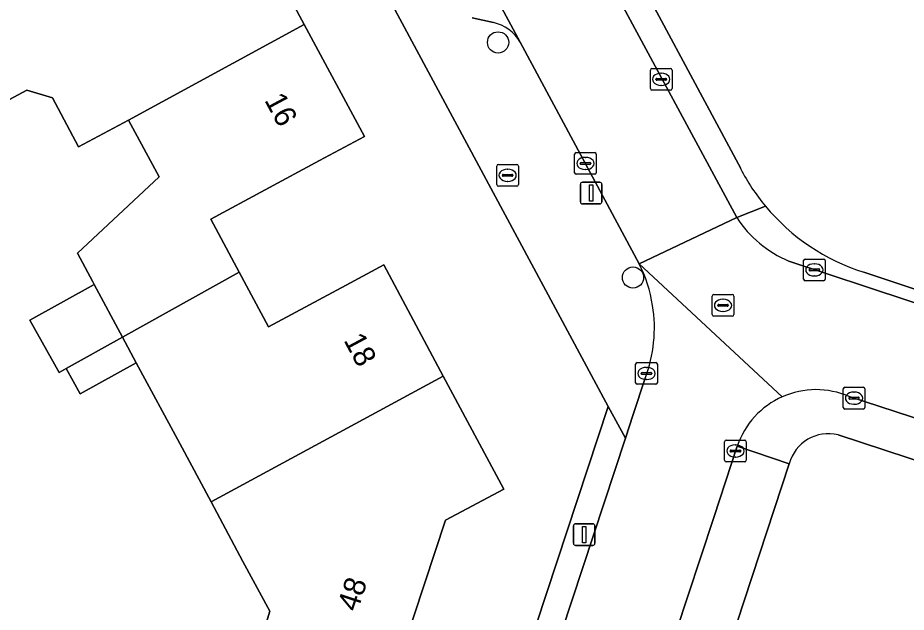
# Model space of a CAD drawing. Extents: x 157793 to 159380, y 380877 to 382313.
# Drawn here: x 159040.43 to 159081.36, y 381860.05 to 381887.43 of the extents above; entities that cross this region are included whole.
import ezdxf

# ---------------------------------------------------------------- set-up
doc = ezdxf.new("R2010")
doc.units = 0
for name, color, linetype in [('IMGEO_Boom', 7, 'Continuous'), ('IMGEO_Brandkraan', 7, 'Continuous'), ('IMGEO_Erf', 7, 'Continuous'), ('IMGEO_Kolk', 7, 'Continuous'), ('IMGEO_Lichtmast', 7, 'Continuous'), ('IMGEO_Pand', 7, 'Continuous'), ('IMGEO_Pand_nummerreeks', 7, 'Continuous'), ('IMGEO_Parkeervlak_open', 7, 'Continuous'), ('IMGEO_Rijbaan_lokaal_open', 7, 'Continuous'), ('IMGEO_Rioolput', 7, 'Continuous'), ('IMGEO_Voetpad_open', 7, 'Continuous')]:
    doc.layers.add(name, color=color, linetype=linetype)

msp = doc.modelspace()

# ---------------------------------------------------------------- linework, layer by layer
at = {"layer": 'IMGEO_Boom'}
for centre in [(159062.558, 381886.296), (159068.773, 381875.469)]:
    msp.add_circle(centre, 0.489, dxfattribs=at)
at = {"layer": 'IMGEO_Brandkraan'}
for p, q in [((159062.57, 381880.676), (159063.422, 381880.676)), ((159062.495, 381879.75), (159062.495, 381880.602)), ((159062.983, 381880.456), (159063.008, 381880.456)), ((159063.496, 381880.602), (159063.496, 381879.75)), ((159062.754, 381880.17), (159062.754, 381880.182)), ((159063.192, 381880.133), (159062.794, 381880.133)), ((159062.797, 381880.219), (159063.195, 381880.219)), ((159063.006, 381879.896), (159062.981, 381879.896)), ((159063.238, 381880.182), (159063.238, 381880.17)), ((159063.422, 381879.676), (159062.57, 381879.676))]:
    msp.add_line(p, q, dxfattribs=at)
for points in [[(159062.57, 381880.676), (159063.422, 381880.676)], [(159062.495, 381879.75), (159062.495, 381880.602)], [(159063.496, 381880.602), (159063.496, 381879.75)], [(159063.422, 381879.676), (159062.57, 381879.676)]]:
    msp.add_lwpolyline(points, dxfattribs=at)
for centre, radius, start, end in [((159062.572, 381880.6), 0.0765, 91.552, 178.448), ((159062.572, 381880.6), 0.0765, 91.552, 178.448), ((159063.42, 381880.6), 0.0765, 1.552, 88.448), ((159063.42, 381880.6), 0.0765, 1.552, 88.448), ((159062.794, 381880.179), 0.0403, 85.8775, 175.7526), ((159062.791, 381880.169), 0.0366, 178.938, 274.7102), ((159063.195, 381880.176), 0.043, 264.8664, 352.4533), ((159063.199, 381880.181), 0.0386, 1.7309, 96.639), ((159062.572, 381879.752), 0.0765, 181.552, 268.448), ((159062.572, 381879.752), 0.0765, 181.552, 268.448), ((159063.42, 381879.752), 0.0765, 271.552, 358.448), ((159063.42, 381879.752), 0.0765, 271.552, 358.448)]:
    msp.add_arc(centre, radius, start, end, dxfattribs=at)
for centre, major_axis, ratio, start_param, end_param in [((159062.982, 381880.176), (-0.387, 0.002), 0.722429, 4.712389, 7.853982), ((159063.007, 381880.176), (-0.39, 0.002), 0.717154, 1.570796, 4.712389)]:
    msp.add_ellipse(centre, major_axis=major_axis, ratio=ratio, start_param=start_param, end_param=end_param, dxfattribs=at)
at = {"layer": 'IMGEO_Erf'}
for points in [[(159025.575, 381970.098), (159029.284, 381963.195), (159036.342, 381950.061), (159037.883, 381947.194), (159073.734, 381880.482)], [(159053.464, 381826.611), (159067.636, 381869.523), (159028.437, 381942.42)], [(159042.023, 381883.74), (159040.843, 381884.095), (159037.812, 381882.467), (159035.329, 381887.087), (159038.797, 381888.943), (159037.446, 381891.456), (159040.054, 381892.857), (159037.308, 381897.968), (159034.579, 381903.047), (159031.946, 381901.632), (159028.526, 381899.794), (159027.128, 381902.395), (159025.776, 381904.911), (159029.54, 381906.933), (159026.796, 381912.044)], [(159039.419, 381905.732), (159042.678, 381907.482), (159045.408, 381902.413), (159048.196, 381897.236), (159044.937, 381895.485), (159042.903, 381894.392), (159044.224, 381891.934), (159045.566, 381889.436), (159047.601, 381890.529), (159050.86, 381892.28), (159053.63, 381887.118), (159056.396, 381881.964), (159054.326, 381880.852), (159049.317, 381878.161), (159050.628, 381875.72), (159051.982, 381873.2), (159055.562, 381875.123), (159057.288, 381876.05), (159060.032, 381870.93), (159062.82, 381865.728), (159060.131, 381864.292), (159056.758, 381854.055)], [(159050.758, 381855.862), (159052.035, 381860.103), (159050.805, 381862.392), (159049.335, 381865.134), (159047.892, 381867.819), (159045.89, 381871.545), (159043.307, 381870.106), (159042.654, 381871.278), (159042.329, 381871.097), (159040.989, 381873.502), (159043.952, 381875.152), (159043.888, 381875.272), (159043.177, 381876.596), (159046.936, 381880.104), (159045.531, 381882.719), (159043.233, 381881.488), (159042.023, 381883.74)], [(159079.402, 381875.72), (159087.1, 381873.15), (159094.163, 381870.797)], [(159085.348, 381808.976), (159083.016, 381809.738), (159084.36, 381813.853), (159086.702, 381813.089), (159102.25, 381860.329), (159100.945, 381860.757), (159078.224, 381868.217)], [(159075.974, 381866.892), (159059.531, 381816.868), (159045.688, 381774.756), (159071.299, 381766.292), (159071.386, 381766.556), (159068.822, 381767.383), (159069.694, 381770.085), (159072.274, 381769.253), (159085.348, 381808.976)]]:
    msp.add_lwpolyline(points, dxfattribs=at)
for centre, radius, start, end in [((159082.306, 381884.906), 9.647, 207.2961, 219.5758), ((159082.259, 381884.875), 9.59, 219.6134, 252.6686), ((159077.769, 381866.417), 1.857, 75.8109, 165.1758)]:
    msp.add_arc(centre, radius, start, end, dxfattribs=at)
at = {"layer": 'IMGEO_Kolk'}
for p, q in [((159069.573, 381884.172), (159069.573, 381885.024)), ((159069.648, 381885.098), (159070.5, 381885.098)), ((159070.061, 381884.878), (159070.086, 381884.878)), ((159070.574, 381885.024), (159070.574, 381884.172)), ((159069.832, 381884.592), (159069.832, 381884.604)), ((159070.27, 381884.555), (159069.872, 381884.555)), ((159069.875, 381884.641), (159070.273, 381884.641)), ((159070.316, 381884.604), (159070.316, 381884.592)), ((159070.5, 381884.098), (159069.648, 381884.098)), ((159070.084, 381884.318), (159070.059, 381884.318)), ((159066.081, 381880.297), (159066.081, 381881.149)), ((159066.156, 381881.223), (159067.008, 381881.223)), ((159067.082, 381881.149), (159067.082, 381880.297)), ((159066.34, 381880.717), (159066.34, 381880.729)), ((159066.778, 381880.68), (159066.38, 381880.68)), ((159066.383, 381880.766), (159066.781, 381880.766)), ((159066.569, 381881.003), (159066.594, 381881.003)), ((159066.824, 381880.729), (159066.824, 381880.717)), ((159066.592, 381880.443), (159066.567, 381880.443)), ((159067.008, 381880.223), (159066.156, 381880.223)), ((159076.63, 381875.394), (159076.63, 381876.246)), ((159076.705, 381876.32), (159077.557, 381876.32)), ((159077.631, 381876.246), (159077.631, 381875.394)), ((159076.889, 381875.814), (159076.889, 381875.826)), ((159077.327, 381875.777), (159076.929, 381875.777)), ((159076.932, 381875.863), (159077.33, 381875.863)), ((159077.118, 381876.1), (159077.143, 381876.1)), ((159077.373, 381875.826), (159077.373, 381875.814)), ((159077.557, 381875.32), (159076.705, 381875.32)), ((159077.141, 381875.54), (159077.116, 381875.54)), ((159068.894, 381870.626), (159068.894, 381871.478)), ((159068.969, 381871.552), (159069.821, 381871.552)), ((159069.382, 381871.332), (159069.407, 381871.332)), ((159069.895, 381871.478), (159069.895, 381870.626)), ((159069.153, 381871.046), (159069.153, 381871.058)), ((159069.591, 381871.009), (159069.193, 381871.009)), ((159069.196, 381871.095), (159069.594, 381871.095)), ((159069.637, 381871.058), (159069.637, 381871.046)), ((159069.821, 381870.552), (159068.969, 381870.552)), ((159069.405, 381870.772), (159069.38, 381870.772)), ((159078.532, 381870.413), (159079.384, 381870.413)), ((159078.457, 381869.487), (159078.457, 381870.339)), ((159078.945, 381870.193), (159078.97, 381870.193)), ((159079.458, 381870.339), (159079.458, 381869.487)), ((159078.716, 381869.907), (159078.716, 381869.919)), ((159079.154, 381869.87), (159078.756, 381869.87)), ((159078.759, 381869.956), (159079.157, 381869.956)), ((159078.968, 381869.633), (159078.943, 381869.633)), ((159079.2, 381869.919), (159079.2, 381869.907)), ((159079.384, 381869.413), (159078.532, 381869.413)), ((159073.068, 381867.98), (159073.92, 381867.98)), ((159072.993, 381867.054), (159072.993, 381867.906)), ((159073.481, 381867.76), (159073.506, 381867.76)), ((159073.994, 381867.906), (159073.994, 381867.054)), ((159073.252, 381867.474), (159073.252, 381867.486)), ((159073.69, 381867.437), (159073.292, 381867.437)), ((159073.295, 381867.523), (159073.693, 381867.523)), ((159073.504, 381867.2), (159073.479, 381867.2)), ((159073.736, 381867.486), (159073.736, 381867.474)), ((159073.92, 381866.98), (159073.068, 381866.98))]:
    msp.add_line(p, q, dxfattribs=at)
for points in [[(159069.573, 381884.172), (159069.573, 381885.024)], [(159069.648, 381885.098), (159070.5, 381885.098)], [(159070.574, 381885.024), (159070.574, 381884.172)], [(159070.5, 381884.098), (159069.648, 381884.098)], [(159066.081, 381880.297), (159066.081, 381881.149)], [(159066.156, 381881.223), (159067.008, 381881.223)], [(159067.082, 381881.149), (159067.082, 381880.297)], [(159067.008, 381880.223), (159066.156, 381880.223)], [(159076.63, 381875.394), (159076.63, 381876.246)], [(159076.705, 381876.32), (159077.557, 381876.32)], [(159077.631, 381876.246), (159077.631, 381875.394)], [(159077.557, 381875.32), (159076.705, 381875.32)], [(159068.894, 381870.626), (159068.894, 381871.478)], [(159068.969, 381871.552), (159069.821, 381871.552)], [(159069.895, 381871.478), (159069.895, 381870.626)], [(159069.821, 381870.552), (159068.969, 381870.552)], [(159078.532, 381870.413), (159079.384, 381870.413)], [(159078.457, 381869.487), (159078.457, 381870.339)], [(159079.458, 381870.339), (159079.458, 381869.487)], [(159079.384, 381869.413), (159078.532, 381869.413)], [(159073.068, 381867.98), (159073.92, 381867.98)], [(159072.993, 381867.054), (159072.993, 381867.906)], [(159073.994, 381867.906), (159073.994, 381867.054)], [(159073.92, 381866.98), (159073.068, 381866.98)]]:
    msp.add_lwpolyline(points, dxfattribs=at)
for centre, radius, start, end in [((159069.65, 381885.022), 0.0765, 91.552, 178.448), ((159069.65, 381885.022), 0.0765, 91.552, 178.448), ((159070.498, 381885.022), 0.0765, 1.552, 88.448), ((159070.498, 381885.022), 0.0765, 1.552, 88.448), ((159069.872, 381884.601), 0.0403, 85.8775, 175.7526), ((159069.869, 381884.591), 0.0366, 178.938, 274.7102), ((159070.273, 381884.598), 0.043, 264.8664, 352.4533), ((159070.277, 381884.603), 0.0386, 1.7309, 96.639), ((159069.65, 381884.174), 0.0765, 181.552, 268.448), ((159069.65, 381884.174), 0.0765, 181.552, 268.448), ((159070.498, 381884.174), 0.0765, 271.552, 358.448), ((159070.498, 381884.174), 0.0765, 271.552, 358.448), ((159066.158, 381881.147), 0.0765, 91.552, 178.448), ((159066.158, 381881.147), 0.0765, 91.552, 178.448), ((159067.006, 381881.147), 0.0765, 1.552, 88.448), ((159067.006, 381881.147), 0.0765, 1.552, 88.448), ((159066.38, 381880.726), 0.0403, 85.8775, 175.7526), ((159066.377, 381880.716), 0.0366, 178.938, 274.7102), ((159066.781, 381880.723), 0.043, 264.8664, 352.4533), ((159066.785, 381880.728), 0.0386, 1.7309, 96.639), ((159066.158, 381880.299), 0.0765, 181.552, 268.448), ((159066.158, 381880.299), 0.0765, 181.552, 268.448), ((159067.006, 381880.299), 0.0765, 271.552, 358.448), ((159067.006, 381880.299), 0.0765, 271.552, 358.448), ((159076.707, 381876.244), 0.0765, 91.552, 178.448), ((159076.707, 381876.244), 0.0765, 91.552, 178.448), ((159077.555, 381876.244), 0.0765, 1.552, 88.448), ((159077.555, 381876.244), 0.0765, 1.552, 88.448), ((159076.929, 381875.823), 0.0403, 85.8775, 175.7526), ((159076.926, 381875.813), 0.0366, 178.938, 274.7102), ((159077.33, 381875.82), 0.043, 264.8664, 352.4533), ((159077.334, 381875.825), 0.0386, 1.7309, 96.639), ((159076.707, 381875.396), 0.0765, 181.552, 268.448), ((159076.707, 381875.396), 0.0765, 181.552, 268.448), ((159077.555, 381875.396), 0.0765, 271.552, 358.448), ((159077.555, 381875.396), 0.0765, 271.552, 358.448), ((159068.971, 381871.476), 0.0765, 91.552, 178.448), ((159068.971, 381871.476), 0.0765, 91.552, 178.448), ((159069.819, 381871.476), 0.0765, 1.552, 88.448), ((159069.819, 381871.476), 0.0765, 1.552, 88.448), ((159069.193, 381871.055), 0.0403, 85.8775, 175.7526), ((159069.19, 381871.045), 0.0366, 178.938, 274.7102), ((159069.594, 381871.052), 0.043, 264.8664, 352.4533), ((159069.598, 381871.057), 0.0386, 1.7309, 96.639), ((159068.971, 381870.628), 0.0765, 181.552, 268.448), ((159068.971, 381870.628), 0.0765, 181.552, 268.448), ((159069.819, 381870.628), 0.0765, 271.552, 358.448), ((159069.819, 381870.628), 0.0765, 271.552, 358.448), ((159078.534, 381870.337), 0.0765, 91.552, 178.448), ((159078.534, 381870.337), 0.0765, 91.552, 178.448), ((159079.382, 381870.337), 0.0765, 1.552, 88.448), ((159079.382, 381870.337), 0.0765, 1.552, 88.448), ((159078.756, 381869.916), 0.0403, 85.8775, 175.7526), ((159078.753, 381869.906), 0.0366, 178.938, 274.7102), ((159079.157, 381869.913), 0.043, 264.8664, 352.4533), ((159079.161, 381869.918), 0.0386, 1.7309, 96.639), ((159078.534, 381869.489), 0.0765, 181.552, 268.448), ((159078.534, 381869.489), 0.0765, 181.552, 268.448), ((159079.382, 381869.489), 0.0765, 271.552, 358.448), ((159079.382, 381869.489), 0.0765, 271.552, 358.448), ((159073.07, 381867.904), 0.0765, 91.552, 178.448), ((159073.07, 381867.904), 0.0765, 91.552, 178.448), ((159073.918, 381867.904), 0.0765, 1.552, 88.448), ((159073.918, 381867.904), 0.0765, 1.552, 88.448), ((159073.292, 381867.483), 0.0403, 85.8775, 175.7526), ((159073.289, 381867.473), 0.0366, 178.938, 274.7102), ((159073.693, 381867.48), 0.043, 264.8664, 352.4533), ((159073.697, 381867.485), 0.0386, 1.7309, 96.639), ((159073.07, 381867.056), 0.0765, 181.552, 268.448), ((159073.07, 381867.056), 0.0765, 181.552, 268.448), ((159073.918, 381867.056), 0.0765, 271.552, 358.448), ((159073.918, 381867.056), 0.0765, 271.552, 358.448)]:
    msp.add_arc(centre, radius, start, end, dxfattribs=at)
for centre, major_axis, ratio, start_param, end_param in [((159070.06, 381884.598), (-0.387, 0.002), 0.722429, 4.712389, 7.853982), ((159070.085, 381884.598), (-0.39, 0.002), 0.717154, 1.570796, 4.712389), ((159066.568, 381880.723), (-0.387, 0.002), 0.722429, 4.712389, 7.853982), ((159066.593, 381880.723), (-0.39, 0.002), 0.717154, 1.570796, 4.712389), ((159077.117, 381875.82), (-0.387, 0.002), 0.722429, 4.712389, 7.853982), ((159077.142, 381875.82), (-0.39, 0.002), 0.717154, 1.570796, 4.712389), ((159069.381, 381871.052), (-0.387, 0.002), 0.722429, 4.712389, 7.853982), ((159069.406, 381871.052), (-0.39, 0.002), 0.717154, 1.570796, 4.712389), ((159078.944, 381869.913), (-0.387, 0.002), 0.722429, 4.712389, 7.853982), ((159078.969, 381869.913), (-0.39, 0.002), 0.717154, 1.570796, 4.712389), ((159073.48, 381867.48), (-0.387, 0.002), 0.722429, 4.712389, 7.853982), ((159073.505, 381867.48), (-0.39, 0.002), 0.717154, 1.570796, 4.712389)]:
    msp.add_ellipse(centre, major_axis=major_axis, ratio=ratio, start_param=start_param, end_param=end_param, dxfattribs=at)
at = {"layer": 'IMGEO_Lichtmast'}
for p, q in [((159066.448, 381879.86), (159067.238, 381879.86)), ((159067.238, 381879.86), (159066.448, 381879.86)), ((159066.348, 381878.96), (159066.348, 381879.76)), ((159066.348, 381879.76), (159066.348, 381878.96)), ((159067.338, 381879.76), (159067.338, 381878.96)), ((159067.338, 381878.96), (159067.338, 381879.76)), ((159067.238, 381878.86), (159066.448, 381878.86)), ((159066.448, 381878.86), (159067.238, 381878.86)), ((159066.026, 381863.227), (159066.026, 381864.027)), ((159066.026, 381864.027), (159066.026, 381863.227)), ((159066.126, 381864.127), (159066.916, 381864.127)), ((159066.916, 381864.127), (159066.126, 381864.127)), ((159067.016, 381864.027), (159067.016, 381863.227)), ((159067.016, 381863.227), (159067.016, 381864.027)), ((159066.916, 381863.127), (159066.126, 381863.127)), ((159066.126, 381863.127), (159066.916, 381863.127))]:
    msp.add_line(p, q, dxfattribs=at)
for points in [[(159066.768, 381879.735), (159066.918, 381879.735), (159066.918, 381878.985), (159066.768, 381878.985), (159066.768, 381879.735)], [(159066.446, 381864.002), (159066.596, 381864.002), (159066.596, 381863.252), (159066.446, 381863.252), (159066.446, 381864.002)]]:
    msp.add_lwpolyline(points, dxfattribs=at)
for centre, start, end in [((159066.448, 381879.76), 90, 180), ((159066.448, 381879.76), 90, 180), ((159067.238, 381879.76), 0, 90), ((159067.238, 381879.76), 360, 90), ((159066.448, 381878.96), 180, 270), ((159066.448, 381878.96), 180, 270), ((159067.238, 381878.96), 270, 0), ((159067.238, 381878.96), 270, 0), ((159066.126, 381864.027), 90, 180), ((159066.126, 381864.027), 90, 180), ((159066.916, 381864.027), 0, 90), ((159066.916, 381864.027), 360, 90), ((159066.126, 381863.227), 180, 270), ((159066.126, 381863.227), 180, 270), ((159066.916, 381863.227), 270, 0), ((159066.916, 381863.227), 270, 0)]:
    msp.add_arc(centre, 0.1, start, end, dxfattribs=at)
at = {"layer": 'IMGEO_Pand'}
for points in [[(159038.797, 381888.943), (159035.329, 381887.087), (159037.812, 381882.467), (159040.843, 381884.095), (159042.023, 381883.74), (159043.233, 381881.488), (159045.531, 381882.719), (159053.63, 381887.118), (159050.86, 381892.28), (159047.601, 381890.529), (159045.566, 381889.436), (159044.224, 381891.934)], [(159054.326, 381880.852), (159056.396, 381881.964), (159053.63, 381887.118), (159045.531, 381882.719), (159046.936, 381880.104), (159043.177, 381876.596), (159043.888, 381875.272), (159043.952, 381875.152), (159045.255, 381872.727), (159050.628, 381875.72), (159049.317, 381878.161)], [(159057.288, 381876.05), (159055.562, 381875.123), (159051.982, 381873.2), (159050.628, 381875.72), (159045.255, 381872.727), (159045.89, 381871.545), (159047.892, 381867.819), (159049.335, 381865.134), (159060.032, 381870.93)], [(159043.952, 381875.152), (159040.989, 381873.502), (159042.329, 381871.097), (159042.654, 381871.278), (159045.255, 381872.727)], [(159045.89, 381871.545), (159045.255, 381872.727), (159042.654, 381871.278), (159043.307, 381870.106)], [(159049.335, 381865.134), (159050.805, 381862.392), (159052.035, 381860.103), (159050.758, 381855.862), (159051.971, 381855.497), (159056.758, 381854.055), (159060.131, 381864.292), (159062.82, 381865.728), (159060.032, 381870.93)]]:
    msp.add_lwpolyline(points, close=True, dxfattribs=at)
at = {"layer": 'IMGEO_Parkeervlak_open'}
for points in [[(159063.572, 381886.305), (159058.612, 381895.537)], [(159061.364, 381887.431), (159062.34, 381887.212)]]:
    msp.add_lwpolyline(points, dxfattribs=at)
msp.add_arc((159061.943, 381885.382), 1.872, 29.5228, 77.7561, dxfattribs=at)
at = {"layer": 'IMGEO_Rijbaan_lokaal_open'}
for points in [[(159018.95, 381969.403), (159019.148, 381969.034), (159032.07, 381944.95), (159032.363, 381944.404), (159033.86, 381941.613), (159034.093, 381941.18), (159039.053, 381931.947), (159041.944, 381926.565), (159042.12, 381926.238), (159047.122, 381916.926), (159050.363, 381910.893), (159055.211, 381901.868), (159055.535, 381901.265), (159058.396, 381895.94), (159058.612, 381895.537), (159063.572, 381886.305), (159066.46, 381880.932), (159069.055, 381876.104), (159073.56, 381878.227), (159064.253, 381895.494), (159062.497, 381898.752), (159061.094, 381901.355), (159055.549, 381911.689)], [(159073.56, 381878.227), (159069.055, 381876.104), (159075.653, 381869.976)], [(159094.327, 381870.155), (159086.918, 381872.604), (159075.959, 381876.228)], [(159075.653, 381869.976), (159069.055, 381876.104)], [(159069.333, 381870.826), (159068.783, 381869.161), (159068.421, 381868.064), (159063.998, 381854.662), (159063.051, 381851.791), (159054.581, 381826.127)], [(159078.729, 381869.988), (159092.992, 381865.331)], [(159062.325, 381833.606), (159065.789, 381844.104), (159067.689, 381849.865), (159071.297, 381860.799), (159072.491, 381864.418), (159073.576, 381867.707)]]:
    msp.add_lwpolyline(points, dxfattribs=at)
for centre, radius, start, end in [((159077.964, 381881.074), 5.244, 212.875, 247.5185), ((159063.119, 381873.117), 6.645, 9.2283, 26.7085), ((159063.197, 381873.153), 6.562, 339.2319, 9.0327), ((159077.205, 381866.47), 3.834, 66.574, 113.8731), ((159077.205, 381866.47), 3.834, 113.8774, 161.1818)]:
    msp.add_arc(centre, radius, start, end, dxfattribs=at)
at = {"layer": 'IMGEO_Rioolput'}
for p, q in [((159072.421, 381873.761), (159072.421, 381874.613)), ((159072.496, 381874.687), (159073.348, 381874.687)), ((159073.422, 381874.613), (159073.422, 381873.761)), ((159072.68, 381874.181), (159072.68, 381874.193)), ((159073.118, 381874.144), (159072.72, 381874.144)), ((159072.723, 381874.23), (159073.121, 381874.23)), ((159072.909, 381874.467), (159072.934, 381874.467)), ((159073.164, 381874.193), (159073.164, 381874.181)), ((159073.348, 381873.687), (159072.496, 381873.687)), ((159072.932, 381873.907), (159072.907, 381873.907))]:
    msp.add_line(p, q, dxfattribs=at)
for points in [[(159072.421, 381873.761), (159072.421, 381874.613)], [(159072.496, 381874.687), (159073.348, 381874.687)], [(159073.422, 381874.613), (159073.422, 381873.761)], [(159073.348, 381873.687), (159072.496, 381873.687)]]:
    msp.add_lwpolyline(points, dxfattribs=at)
for centre, radius, start, end in [((159072.498, 381874.611), 0.0765, 91.552, 178.448), ((159072.498, 381874.611), 0.0765, 91.552, 178.448), ((159073.346, 381874.611), 0.0765, 1.552, 88.448), ((159073.346, 381874.611), 0.0765, 1.552, 88.448), ((159072.72, 381874.19), 0.0403, 85.8775, 175.7526), ((159072.717, 381874.18), 0.0366, 178.938, 274.7102), ((159073.121, 381874.187), 0.043, 264.8664, 352.4533), ((159073.125, 381874.192), 0.0386, 1.7309, 96.639), ((159072.498, 381873.763), 0.0765, 181.552, 268.448), ((159072.498, 381873.763), 0.0765, 181.552, 268.448), ((159073.346, 381873.763), 0.0765, 271.552, 358.448), ((159073.346, 381873.763), 0.0765, 271.552, 358.448)]:
    msp.add_arc(centre, radius, start, end, dxfattribs=at)
for centre, major_axis, ratio, start_param, end_param in [((159072.908, 381874.187), (-0.387, 0.002), 0.722429, 4.712389, 7.853982), ((159072.933, 381874.187), (-0.39, 0.002), 0.717154, 1.570796, 4.712389)]:
    msp.add_ellipse(centre, major_axis=major_axis, ratio=ratio, start_param=start_param, end_param=end_param, dxfattribs=at)
at = {"layer": 'IMGEO_Voetpad_open'}
for points in [[(159026.171, 381972.829), (159023.512, 381971.403), (159036.795, 381946.644), (159036.849, 381946.544), (159038.63, 381943.225), (159044.188, 381932.865), (159047.049, 381927.532), (159052.691, 381917.017), (159055.549, 381911.689), (159061.094, 381901.355), (159062.497, 381898.752), (159064.253, 381895.494), (159073.56, 381878.227), (159074.871, 381878.76)], [(159073.734, 381880.482), (159037.883, 381947.194), (159036.342, 381950.061)], [(159028.375, 381942.615), (159028.437, 381942.42), (159067.636, 381869.523), (159068.421, 381868.064), (159068.783, 381869.161), (159069.333, 381870.826)], [(159062.34, 381887.212), (159061.364, 381887.431)], [(159069.055, 381876.104), (159066.46, 381880.932), (159063.572, 381886.305)], [(159074.871, 381878.76), (159073.56, 381878.227)], [(159075.959, 381876.228), (159086.918, 381872.604), (159094.327, 381870.155)], [(159094.163, 381870.797), (159087.1, 381873.15), (159079.402, 381875.72)], [(159092.992, 381865.331), (159078.729, 381869.988)], [(159063.051, 381851.791), (159063.998, 381854.662), (159068.421, 381868.064), (159067.636, 381869.523), (159053.464, 381826.611)], [(159078.224, 381868.217), (159100.945, 381860.757), (159101.91, 381863.842), (159102.523, 381865.804)], [(159075.974, 381866.892), (159073.576, 381867.707), (159072.491, 381864.418), (159071.297, 381860.799), (159067.689, 381849.865), (159065.789, 381844.104), (159062.325, 381833.606), (159060.413, 381827.81), (159059.331, 381824.531)], [(159073.576, 381867.707), (159075.974, 381866.892)], [(159055.496, 381819.704), (159053.978, 381818.888), (159059.531, 381816.868), (159075.974, 381866.892)]]:
    msp.add_lwpolyline(points, dxfattribs=at)
for centre, radius, start, end in [((159061.943, 381885.382), 1.872, 29.5228, 77.7561), ((159082.306, 381884.906), 9.647, 207.2961, 219.5758), ((159082.259, 381884.875), 9.59, 219.6134, 252.6686), ((159077.964, 381881.074), 5.244, 212.875, 247.5185), ((159063.119, 381873.117), 6.645, 9.2283, 26.7085), ((159063.197, 381873.153), 6.562, 339.2319, 9.0327), ((159077.205, 381866.47), 3.834, 66.574, 113.8731), ((159077.205, 381866.47), 3.834, 113.8774, 161.1818), ((159077.769, 381866.417), 1.857, 75.8109, 165.1758)]:
    msp.add_arc(centre, radius, start, end, dxfattribs=at)

# ---------------------------------------------------------------- texts
at = {"layer": 'IMGEO_Pand_nummerreeks'}
for s, rotation, p in [('16', 298.218, (159051.774, 381883.641)), ('18', 298.1893, (159055.424, 381872.585)), ('48', 71.7634, (159056.075, 381860.036))]:
    msp.add_text(s, height=1, rotation=rotation, dxfattribs=at).set_placement(p)

doc.saveas('drawing.dxf')
